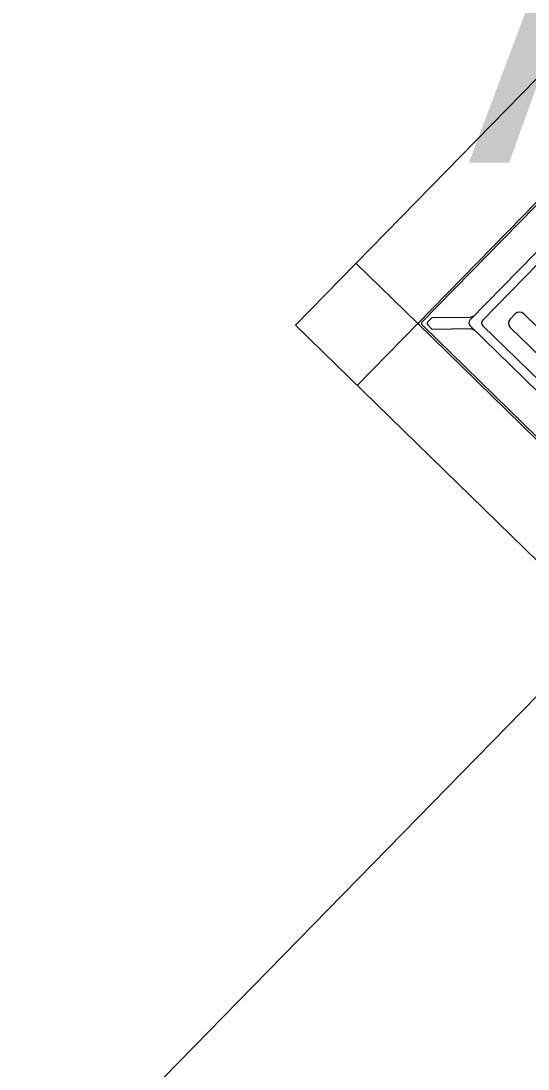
# Model space of a CAD drawing. Extents: x 2252703 to 2264864, y 13787568 to 13790989.
# Drawn here: x 2254033 to 2254035.93, y 13789799.8 to 13789805.87 of the extents above; entities that cross this region are included whole.
import ezdxf

# ---------------------------------------------------------------- set-up
doc = ezdxf.new("R2010")
doc.units = 0
for name, color, linetype in [('D_DRAIN_NOTES_1', 7, 'Continuous'), ('D_DRN_CHANNEL_FLOW', 7, 'Continuous'), ('D_INLET_1', 7, 'Continuous')]:
    doc.layers.add(name, color=color, linetype=linetype)

msp = doc.modelspace()

# ---------------------------------------------------------------- linework, layer by layer
at = {"layer": 'D_DRN_CHANNEL_FLOW'}
msp.add_line((2253743.6201, 13789502.7954), (2254037.0722, 13789803.0742), dxfattribs=at)
msp.add_line((2253743.6201, 13789502.7954), (2254037.0722, 13789803.0742), dxfattribs=at)
at = {"layer": 'D_INLET_1'}
for p, q in [((2254034.5854, 13789804.1063), (2254038.08, 13789807.6822)), ((2254035.2924, 13789804.1144), (2254038.0881, 13789806.9751)), ((2254036.6987, 13789805.5369), (2254035.3172, 13789804.1232)), ((2254036.8351, 13789805.4036), (2254035.595, 13789804.1346)), ((2254036.8723, 13789805.3672), (2254035.6685, 13789804.1354)), ((2254034.9348, 13789804.4639), (2254035.2924, 13789804.1144)), ((2254035.3761, 13789804.1504), (2254035.3499, 13789804.1236)), ((2254035.3761, 13789804.1504), (2254035.5983, 13789804.1529)), ((2254035.8569, 13789804.171), (2254035.8279, 13789804.1413)), ((2254036.3916, 13789803.6969), (2254035.9059, 13789804.1716)), ((2254038.1613, 13789800.6116), (2254034.5854, 13789804.1063)), ((2254035.2924, 13789804.1144), (2254034.9429, 13789803.7568)), ((2254038.1532, 13789801.3187), (2254035.2924, 13789804.1144)), ((2254035.2928, 13789804.1147), (2254036.723, 13789802.7171)), ((2254035.3174, 13789804.1069), (2254036.731, 13789802.7253)), ((2254035.3501, 13789804.1072), (2254035.3769, 13789804.081)), ((2254035.5991, 13789804.0836), (2254035.3769, 13789804.081)), ((2254035.5954, 13789804.1019), (2254036.8644, 13789802.8617)), ((2254035.6689, 13789804.1027), (2254036.9007, 13789802.8989)), ((2254036.3141, 13789803.6176), (2254035.8284, 13789804.0923))]:
    msp.add_line(p, q, dxfattribs=at)
for centre, radius, start, end in [((2254035.8817, 13789804.1468), 0.0347, 45.65877, 135.65877), ((2254035.3091, 13789804.1149), 0.0116, 135.65877, 225.65877), ((2254035.3255, 13789804.1151), 0.0116, 135.65877, 225.65877), ((2254035.3582, 13789804.1155), 0.0116, 135.65877, 225.65877), ((2254035.6115, 13789804.1184), 0.0231, 135.65877, 225.65877), ((2254035.598, 13789804.1761), 0.0231, 270.65877, 315.65877), ((2254035.6851, 13789804.1193), 0.0231, 135.65877, 225.65877), ((2254035.8527, 13789804.1171), 0.0347, 135.65877, 225.65877), ((2254035.5994, 13789804.0605), 0.0231, 45.65877, 90.65877)]:
    msp.add_arc(centre, radius, start, end, dxfattribs=at)

# ---------------------------------------------------------------- texts
at = {"layer": 'D_DRAIN_NOTES_1'}
msp.add_text('A8B', height=1.8, dxfattribs=at).set_placement((2254035.5842, 13789805.047))

doc.saveas('drawing.dxf')
